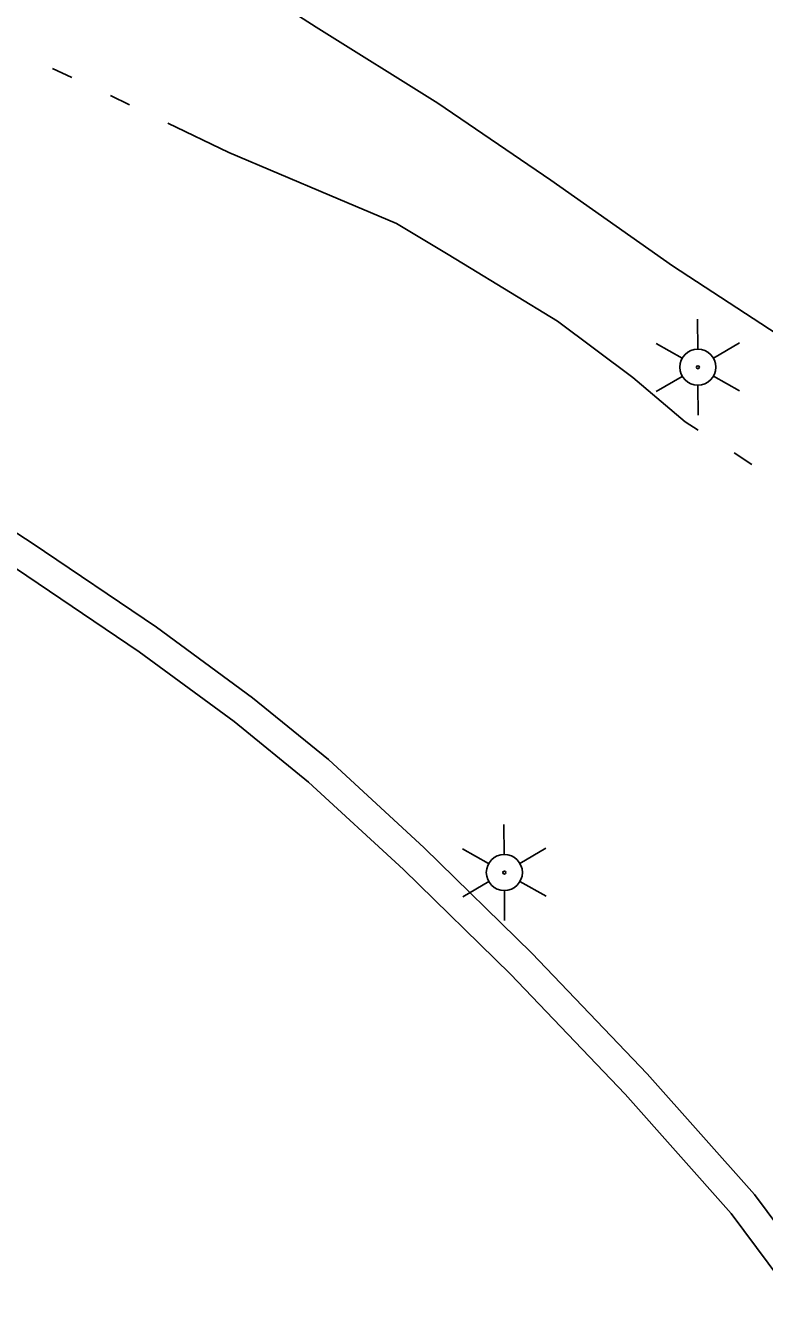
# Model space of a CAD drawing. Extents: x 589250 to 1188077, y 162953 to 363065.
# Drawn here: x 593692.2 to 593753.7, y 185453 to 185559.6 of the extents above; entities that cross this region are included whole.
import ezdxf

# ---------------------------------------------------------------- set-up
doc = ezdxf.new("R2010")
doc.units = 0
for name, color, linetype in [('E_DWY', 7, 'Continuous'), ('E_LTG', 7, 'Continuous'), ('E_RDWY', 7, 'Continuous'), ('E_WTR_FlowLine', 7, 'Continuous')]:
    doc.layers.add(name, color=color, linetype=linetype)

msp = doc.modelspace()

# ---------------------------------------------------------------- linework, layer by layer
at = {"layer": 'E_DWY'}
for p, q in [((593692.76, 185516.55), (593680.51, 185524.43)), ((593703.12, 185509.55), (593692.76, 185516.55)), ((593701.67, 185507.5), (593691.39, 185514.46)), ((593711.09, 185503.67), (593703.12, 185509.55)), ((593709.56, 185501.69), (593701.67, 185507.5)), ((593717.41, 185498.54), (593711.09, 185503.67)), ((593715.77, 185496.65), (593709.56, 185501.69)), ((593725.38, 185491.19), (593717.41, 185498.54)), ((593723.66, 185489.38), (593715.77, 185496.65)), ((593734.35, 185482.42), (593725.38, 185491.19)), ((593732.57, 185480.67), (593723.66, 185489.38)), ((593743.93, 185472.37), (593734.35, 185482.42)), ((593742.09, 185470.68), (593732.57, 185480.67)), ((593752.87, 185462.33), (593743.93, 185472.37)), ((593750.93, 185460.75), (593742.09, 185470.68)), ((593758.69, 185454.46), (593752.87, 185462.33)), ((593756.65, 185453.02), (593750.93, 185460.75))]:
    msp.add_line(p, q, dxfattribs=at)
at = {"layer": 'E_LTG'}
for p, q in [((593748.12, 185535.19), (593748.14, 185532.69)), ((593744.67, 185533.17), (593746.84, 185531.93)), ((593749.44, 185531.95), (593751.6, 185533.21)), ((593744.69, 185529.17), (593746.85, 185530.43)), ((593749.45, 185530.45), (593751.62, 185529.21)), ((593748.15, 185529.69), (593748.17, 185527.19)), ((593732.02, 185493.13), (593732.04, 185490.63)), ((593728.57, 185491.11), (593730.74, 185489.88)), ((593733.34, 185489.89), (593735.5, 185491.15)), ((593728.59, 185487.11), (593730.75, 185488.38)), ((593733.35, 185488.39), (593735.52, 185487.15)), ((593732.05, 185487.63), (593732.07, 185485.13))]:
    msp.add_line(p, q, dxfattribs=at)
for centre, radius in [((593748.15, 185531.19), 1.5), ((593748.15, 185531.19), 0.125), ((593732.05, 185489.13), 1.5), ((593732.05, 185489.13), 0.125)]:
    msp.add_circle(centre, radius, dxfattribs=at)
at = {"layer": 'E_RDWY'}
for p, q in [((593716.39, 185559.48), (593706.73, 185565.73)), ((593726.52, 185553.17), (593716.39, 185559.48)), ((593735.92, 185546.77), (593726.52, 185553.17)), ((593746.04, 185539.64), (593735.92, 185546.77)), ((593757.74, 185531.98), (593746.04, 185539.64))]:
    msp.add_line(p, q, dxfattribs=at)
at = {"layer": 'E_WTR_FlowLine'}
for p, q in [((593694.47, 185556.04), (593696.07, 185555.29)), ((593699.28, 185553.8), (593700.87, 185553.04)), ((593704.06, 185551.5), (593709.12, 185549.05)), ((593709.12, 185549.05), (593717.51, 185545.52)), ((593717.51, 185545.52), (593723.08, 185543.15)), ((593723.08, 185543.15), (593727.24, 185540.65)), ((593727.24, 185540.65), (593728.65, 185539.8)), ((593728.65, 185539.8), (593736.47, 185535.01)), ((593736.47, 185535.01), (593742.75, 185530.32)), ((593742.75, 185530.32), (593747.09, 185526.65)), ((593747.09, 185526.65), (593748.18, 185525.96)), ((593751.16, 185524.05), (593752.64, 185523.1))]:
    msp.add_line(p, q, dxfattribs=at)

doc.saveas('drawing.dxf')
